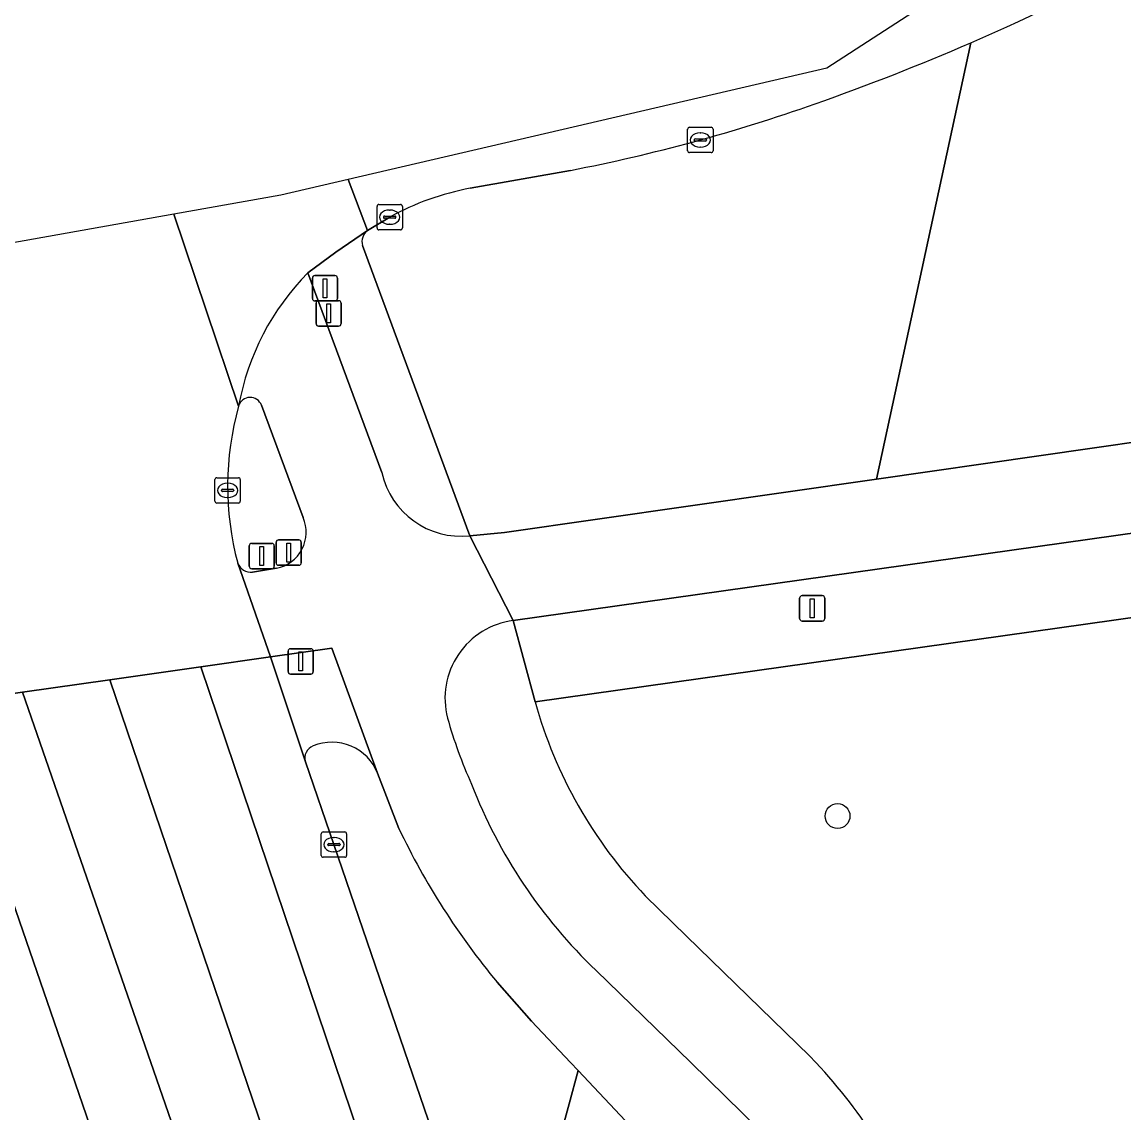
# Model space of a CAD drawing. Extents: x 159817 to 160765, y 380688 to 381638.
# Drawn here: x 160553.87 to 160597.26, y 381498.02 to 381540.97 of the extents above; entities that cross this region are included whole.
import ezdxf

# ---------------------------------------------------------------- set-up
doc = ezdxf.new("R2010")
doc.units = 0
for name, color, linetype in [('IMGEO_Berm_groen', 7, 'Continuous'), ('IMGEO_Boom', 7, 'Continuous'), ('IMGEO_Drukknoppaal', 7, 'Continuous'), ('IMGEO_Fietspad_gesloten', 7, 'Continuous'), ('IMGEO_Kolk', 7, 'Continuous'), ('IMGEO_Lichtmast', 7, 'Continuous'), ('IMGEO_Rijbaan_lokaal_gesloten', 7, 'Continuous'), ('IMGEO_Rijbaan_regionaal_gesloten', 7, 'Continuous'), ('IMGEO_Verkeerseiland_open', 7, 'Continuous'), ('IMGEO_Verkeersregelinstallatiepaal', 7, 'Continuous'), ('IMGEO_Voetpad_open', 7, 'Continuous')]:
    doc.layers.add(name, color=color, linetype=linetype)

msp = doc.modelspace()

# ---------------------------------------------------------------- linework, layer by layer
at = {"layer": 'IMGEO_Berm_groen'}
for points in [[(160567.284, 381532.177), (160571.507, 381520.748), (160572.867, 381520.875), (160587.519, 381522.978), (160591.229, 381540.157)], [(160591.229, 381540.157), (160587.519, 381522.978), (160600.306, 381524.814)], [(160575.464, 381535.132), (160571.524, 381534.43)], [(160568.351, 381533.292), (160567.481, 381532.769)], [(160599.175, 381517.776), (160597.972, 381517.583), (160574.076, 381514.204)], [(160565.034, 381511.843), (160566.152, 381508.587), (160569.096, 381500), (160572.792, 381489.22), (160572.864, 381489.01), (160573.331, 381490.727), (160575.414, 381498.382), (160575.768, 381499.685), (160575.472, 381500), (160573.934, 381501.636)], [(160568.709, 381509.225), (160567.868, 381511.394)], [(160555.684, 381500), (160552.11, 381510.38)], [(160546.61, 381509.322), (160549.886, 381500), (160551.516, 381495.361), (160560.243, 381486.76), (160555.684, 381500)], [(160578.414, 381506.57), (160580.033, 381504.979), (160584.875, 381500.273), (160585.135, 381500)], [(160573.934, 381501.636), (160572.583, 381503.163)], [(160586.241, 381476.785), (160585.765, 381479.02), (160583.724, 381487.762), (160582.725, 381491.138), (160581.57, 381493.516), (160575.768, 381499.685), (160575.414, 381498.382), (160573.331, 381490.727), (160572.864, 381489.01), (160575.799, 381480.469)]]:
    msp.add_lwpolyline(points, dxfattribs=at)
for centre, radius, start, end in [((160554.361, 381625.146), 92.641, 293.45134, 303.65692), ((160554.381, 381625.076), 92.569, 289.37993, 293.45712), ((160562.778, 381600.802), 66.884, 280.93353, 289.49416), ((160573.494, 381523.944), 10.67, 100.6415, 118.8193), ((160567.788, 381532.338), 0.529, 125.4925, 197.6957), ((160591.536, 381519.076), 18.127, 195.5912, 223.6233), ((160566.082, 381510.704), 1.915, 21.1275, 112.7985), ((160565.512, 381511.997), 0.502, 110.0438, 197.8557), ((160594.994, 381521.754), 29.118, 205.4851, 219.6772), ((160569.453, 381485.305), 21.491, 21.5558, 43.1387)]:
    msp.add_arc(centre, radius, start, end, dxfattribs=at)
at = {"layer": 'IMGEO_Boom'}
msp.add_circle((160585.983, 381509.709), 0.489, dxfattribs=at)
at = {"layer": 'IMGEO_Drukknoppaal'}
for p, q in [((160565.55, 381529.999), (160566.34, 381529.999)), ((160566.34, 381529.999), (160565.55, 381529.999)), ((160565.45, 381529.099), (160565.45, 381529.899)), ((160565.45, 381529.899), (160565.45, 381529.099)), ((160566.44, 381529.899), (160566.44, 381529.099)), ((160566.44, 381529.099), (160566.44, 381529.899)), ((160566.34, 381528.999), (160565.55, 381528.999)), ((160565.55, 381528.999), (160566.34, 381528.999)), ((160563.878, 381519.686), (160563.878, 381520.486)), ((160563.878, 381520.486), (160563.878, 381519.686)), ((160563.978, 381520.586), (160564.768, 381520.586)), ((160564.768, 381520.586), (160563.978, 381520.586)), ((160564.868, 381520.486), (160564.868, 381519.686)), ((160564.868, 381519.686), (160564.868, 381520.486)), ((160564.768, 381519.586), (160563.978, 381519.586)), ((160563.978, 381519.586), (160564.768, 381519.586))]:
    msp.add_line(p, q, dxfattribs=at)
for points in [[(160565.87, 381529.874), (160566.02, 381529.874), (160566.02, 381529.124), (160565.87, 381529.124), (160565.87, 381529.874)], [(160564.298, 381520.461), (160564.448, 381520.461), (160564.448, 381519.711), (160564.298, 381519.711), (160564.298, 381520.461)]]:
    msp.add_lwpolyline(points, dxfattribs=at)
for centre, start, end in [((160565.55, 381529.899), 90, 180), ((160565.55, 381529.899), 90, 180), ((160566.34, 381529.899), 0, 90), ((160566.34, 381529.899), 360, 90), ((160565.55, 381529.099), 180, 270), ((160565.55, 381529.099), 180, 270), ((160566.34, 381529.099), 270, 0), ((160566.34, 381529.099), 270, 0), ((160563.978, 381520.486), 90, 180), ((160563.978, 381520.486), 90, 180), ((160564.768, 381520.486), 0, 90), ((160564.768, 381520.486), 360, 90), ((160563.978, 381519.686), 180, 270), ((160563.978, 381519.686), 180, 270), ((160564.768, 381519.686), 270, 0), ((160564.768, 381519.686), 270, 0)]:
    msp.add_arc(centre, 0.1, start, end, dxfattribs=at)
at = {"layer": 'IMGEO_Fietspad_gesloten'}
for points in [[(160600.306, 381524.814), (160587.519, 381522.978), (160572.867, 381520.875), (160571.507, 381520.748), (160573.214, 381517.408), (160597.967, 381520.903), (160601.93, 381521.609), (160604.844, 381522.331), (160608.774, 381523.974), (160617.3, 381531.827)], [(160568.045, 381523.238), (160565.122, 381531.096)], [(160563.302, 381525.882), (160564.944, 381521.462)], [(160573.214, 381517.408), (160571.507, 381520.748)], [(160562.364, 381519.669), (160563.663, 381515.975), (160566.077, 381516.317), (160567.868, 381511.394), (160568.709, 381509.225)], [(160563.895, 381519.468), (160562.946, 381519.309)], [(160582.93, 381497.348), (160580.206, 381500), (160576.475, 381503.633)], [(160572.583, 381503.163), (160573.934, 381501.636), (160575.472, 381500), (160575.768, 381499.685), (160581.57, 381493.516), (160582.725, 381491.138), (160583.724, 381487.762), (160585.765, 381479.02), (160586.241, 381476.785)]]:
    msp.add_lwpolyline(points, dxfattribs=at)
for centre, radius, start, end in [((160572.284, 381524.05), 10.047, 135.4676, 169.6675), ((160562.856, 381525.717), 0.476, 20.3492, 163.4606), ((160571.158, 381523.914), 3.185, 192.2523, 276.2975), ((160563.617, 381520.887), 1.446, 281.077, 23.4273), ((160562.895, 381519.877), 0.57, 201.391, 275.1308), ((160573.613, 381514.348), 3.086, 97.4208, 194.6293), ((160588.351, 381518.534), 18.406, 195.6493, 204.2816), ((160590.409, 381518.254), 20.197, 201.1542, 226.3773), ((160594.994, 381521.754), 29.118, 205.4851, 219.6772)]:
    msp.add_arc(centre, radius, start, end, dxfattribs=at)
at = {"layer": 'IMGEO_Kolk'}
for p, q in [((160580.082, 381535.905), (160580.082, 381536.757)), ((160580.157, 381536.831), (160581.009, 381536.831)), ((160580.57, 381536.611), (160580.595, 381536.611)), ((160581.083, 381536.757), (160581.083, 381535.905)), ((160580.341, 381536.325), (160580.341, 381536.337)), ((160580.779, 381536.288), (160580.381, 381536.288)), ((160580.384, 381536.374), (160580.782, 381536.374)), ((160580.593, 381536.051), (160580.568, 381536.051)), ((160580.825, 381536.337), (160580.825, 381536.325)), ((160581.009, 381535.831), (160580.157, 381535.831)), ((160567.85, 381532.865), (160567.85, 381533.717)), ((160567.925, 381533.791), (160568.777, 381533.791)), ((160568.338, 381533.571), (160568.363, 381533.571)), ((160568.851, 381533.717), (160568.851, 381532.865)), ((160568.109, 381533.285), (160568.109, 381533.297)), ((160568.547, 381533.248), (160568.149, 381533.248)), ((160568.152, 381533.334), (160568.55, 381533.334)), ((160568.361, 381533.011), (160568.336, 381533.011)), ((160568.593, 381533.297), (160568.593, 381533.285)), ((160568.777, 381532.791), (160567.925, 381532.791)), ((160561.541, 381523.032), (160562.393, 381523.032)), ((160561.466, 381522.106), (160561.466, 381522.958)), ((160561.768, 381522.575), (160562.166, 381522.575)), ((160561.954, 381522.812), (160561.979, 381522.812)), ((160562.467, 381522.958), (160562.467, 381522.106)), ((160561.725, 381522.526), (160561.725, 381522.538)), ((160562.163, 381522.489), (160561.765, 381522.489)), ((160561.977, 381522.252), (160561.952, 381522.252)), ((160562.209, 381522.538), (160562.209, 381522.526)), ((160562.393, 381522.032), (160561.541, 381522.032)), ((160565.652, 381508.161), (160565.652, 381509.013)), ((160565.727, 381509.087), (160566.579, 381509.087)), ((160566.14, 381508.867), (160566.165, 381508.867)), ((160566.653, 381509.013), (160566.653, 381508.161)), ((160565.911, 381508.581), (160565.911, 381508.593)), ((160566.349, 381508.544), (160565.951, 381508.544)), ((160565.954, 381508.63), (160566.352, 381508.63)), ((160566.163, 381508.307), (160566.138, 381508.307)), ((160566.395, 381508.593), (160566.395, 381508.581)), ((160566.579, 381508.087), (160565.727, 381508.087))]:
    msp.add_line(p, q, dxfattribs=at)
for points in [[(160580.082, 381535.905), (160580.082, 381536.757)], [(160580.157, 381536.831), (160581.009, 381536.831)], [(160581.083, 381536.757), (160581.083, 381535.905)], [(160581.009, 381535.831), (160580.157, 381535.831)], [(160567.85, 381532.865), (160567.85, 381533.717)], [(160567.925, 381533.791), (160568.777, 381533.791)], [(160568.851, 381533.717), (160568.851, 381532.865)], [(160568.777, 381532.791), (160567.925, 381532.791)], [(160561.541, 381523.032), (160562.393, 381523.032)], [(160561.466, 381522.106), (160561.466, 381522.958)], [(160562.467, 381522.958), (160562.467, 381522.106)], [(160562.393, 381522.032), (160561.541, 381522.032)], [(160565.652, 381508.161), (160565.652, 381509.013)], [(160565.727, 381509.087), (160566.579, 381509.087)], [(160566.653, 381509.013), (160566.653, 381508.161)], [(160566.579, 381508.087), (160565.727, 381508.087)]]:
    msp.add_lwpolyline(points, dxfattribs=at)
for centre, radius, start, end in [((160580.159, 381536.755), 0.0765, 91.552, 178.448), ((160580.159, 381536.755), 0.0765, 91.552, 178.448), ((160581.007, 381536.755), 0.0765, 1.552, 88.448), ((160581.007, 381536.755), 0.0765, 1.552, 88.448), ((160580.381, 381536.334), 0.0403, 85.8775, 175.7526), ((160580.378, 381536.324), 0.0366, 178.938, 274.7102), ((160580.782, 381536.331), 0.043, 264.8664, 352.4533), ((160580.786, 381536.336), 0.0386, 1.7309, 96.639), ((160580.159, 381535.907), 0.0765, 181.552, 268.448), ((160580.159, 381535.907), 0.0765, 181.552, 268.448), ((160581.007, 381535.907), 0.0765, 271.552, 358.448), ((160581.007, 381535.907), 0.0765, 271.552, 358.448), ((160567.927, 381533.715), 0.0765, 91.552, 178.448), ((160567.927, 381533.715), 0.0765, 91.552, 178.448), ((160568.775, 381533.715), 0.0765, 1.552, 88.448), ((160568.775, 381533.715), 0.0765, 1.552, 88.448), ((160568.149, 381533.294), 0.0403, 85.8775, 175.7526), ((160568.146, 381533.284), 0.0366, 178.938, 274.7102), ((160568.55, 381533.291), 0.043, 264.8664, 352.4533), ((160568.554, 381533.296), 0.0386, 1.7309, 96.639), ((160567.927, 381532.867), 0.0765, 181.552, 268.448), ((160567.927, 381532.867), 0.0765, 181.552, 268.448), ((160568.775, 381532.867), 0.0765, 271.552, 358.448), ((160568.775, 381532.867), 0.0765, 271.552, 358.448), ((160561.543, 381522.956), 0.0765, 91.552, 178.448), ((160561.543, 381522.956), 0.0765, 91.552, 178.448), ((160562.391, 381522.956), 0.0765, 1.552, 88.448), ((160562.391, 381522.956), 0.0765, 1.552, 88.448), ((160561.765, 381522.535), 0.0403, 85.8775, 175.7526), ((160562.17, 381522.537), 0.0386, 1.7309, 96.639), ((160561.762, 381522.525), 0.0366, 178.938, 274.7102), ((160562.166, 381522.532), 0.043, 264.8664, 352.4533), ((160561.543, 381522.108), 0.0765, 181.552, 268.448), ((160561.543, 381522.108), 0.0765, 181.552, 268.448), ((160562.391, 381522.108), 0.0765, 271.552, 358.448), ((160562.391, 381522.108), 0.0765, 271.552, 358.448), ((160565.729, 381509.011), 0.0765, 91.552, 178.448), ((160565.729, 381509.011), 0.0765, 91.552, 178.448), ((160566.577, 381509.011), 0.0765, 1.552, 88.448), ((160566.577, 381509.011), 0.0765, 1.552, 88.448), ((160565.951, 381508.59), 0.0403, 85.8775, 175.7526), ((160565.948, 381508.58), 0.0366, 178.938, 274.7102), ((160566.352, 381508.587), 0.043, 264.8664, 352.4533), ((160566.356, 381508.592), 0.0386, 1.7309, 96.639), ((160565.729, 381508.163), 0.0765, 181.552, 268.448), ((160565.729, 381508.163), 0.0765, 181.552, 268.448), ((160566.577, 381508.163), 0.0765, 271.552, 358.448), ((160566.577, 381508.163), 0.0765, 271.552, 358.448)]:
    msp.add_arc(centre, radius, start, end, dxfattribs=at)
for centre, major_axis, ratio, start_param, end_param in [((160580.569, 381536.331), (-0.387, 0.002), 0.722429, 4.712389, 7.853982), ((160580.594, 381536.331), (-0.39, 0.002), 0.717154, 1.570796, 4.712389), ((160568.337, 381533.291), (-0.387, 0.002), 0.722429, 4.712389, 7.853982), ((160568.362, 381533.291), (-0.39, 0.002), 0.717154, 1.570796, 4.712389), ((160561.953, 381522.532), (-0.387, 0.002), 0.722429, 4.712389, 7.853982), ((160561.978, 381522.532), (-0.39, 0.002), 0.717154, 1.570796, 4.712389), ((160566.139, 381508.587), (-0.387, 0.002), 0.722429, 4.712389, 7.853982), ((160566.164, 381508.587), (-0.39, 0.002), 0.717154, 1.570796, 4.712389)]:
    msp.add_ellipse(centre, major_axis=major_axis, ratio=ratio, start_param=start_param, end_param=end_param, dxfattribs=at)
at = {"layer": 'IMGEO_Lichtmast'}
for p, q in [((160584.491, 381517.489), (160584.491, 381518.289)), ((160584.491, 381518.289), (160584.491, 381517.489)), ((160584.591, 381518.389), (160585.381, 381518.389)), ((160585.381, 381518.389), (160584.591, 381518.389)), ((160585.481, 381518.289), (160585.481, 381517.489)), ((160585.481, 381517.489), (160585.481, 381518.289)), ((160585.381, 381517.389), (160584.591, 381517.389)), ((160584.591, 381517.389), (160585.381, 381517.389))]:
    msp.add_line(p, q, dxfattribs=at)
msp.add_lwpolyline([(160584.911, 381518.264), (160585.061, 381518.264), (160585.061, 381517.514), (160584.911, 381517.514), (160584.911, 381518.264)], dxfattribs=at)
for centre, start, end in [((160584.591, 381518.289), 90, 180), ((160584.591, 381518.289), 90, 180), ((160585.381, 381518.289), 0, 90), ((160585.381, 381518.289), 360, 90), ((160584.591, 381517.489), 180, 270), ((160584.591, 381517.489), 180, 270), ((160585.381, 381517.489), 270, 0), ((160585.381, 381517.489), 270, 0)]:
    msp.add_arc(centre, 0.1, start, end, dxfattribs=at)
at = {"layer": 'IMGEO_Rijbaan_lokaal_gesloten'}
for points in [[(160637.727, 381578.545), (160638.671, 381579.884), (160640.887, 381583.105), (160641.054, 381583.351), (160643.585, 381586.952), (160661.798, 381613.098), (160658.503, 381615.393), (160658.503, 381615.393), (160641.773, 381593.142), (160616.012, 381558.879), (160585.565, 381539.154), (160566.715, 381534.768)], [(160571.524, 381534.43), (160575.464, 381535.132)], [(160566.715, 381534.768), (160564.062, 381534.151), (160559.855, 381533.403), (160562.4, 381525.852)], [(160565.122, 381531.096), (160566.227, 381531.917), (160567.481, 381532.769), (160566.715, 381534.768)], [(160566.715, 381534.768), (160567.481, 381532.769), (160568.351, 381533.292)]]:
    msp.add_lwpolyline(points, dxfattribs=at)
for centre, radius, start, end in [((160554.361, 381625.146), 92.641, 293.45134, 303.65692), ((160554.381, 381625.076), 92.569, 289.37993, 293.45712), ((160562.778, 381600.802), 66.884, 280.93353, 289.49416), ((160573.494, 381523.944), 10.67, 100.6415, 118.8193), ((160572.284, 381524.05), 10.047, 135.4676, 169.6675)]:
    msp.add_arc(centre, radius, start, end, dxfattribs=at)
at = {"layer": 'IMGEO_Rijbaan_regionaal_gesloten'}
for points in [[(160559.855, 381533.403), (160538.107, 381529.535), (160527.83, 381527.708), (160529.446, 381523.652), (160530.658, 381523.284)], [(160562.4, 381525.852), (160559.855, 381533.403)], [(160547.827, 381522.781), (160549.475, 381518.07), (160550.819, 381514.148), (160553.886, 381514.584), (160553.898, 381514.586), (160557.327, 381515.074), (160560.915, 381515.584), (160563.663, 381515.975), (160562.364, 381519.669)], [(160569.096, 381500), (160566.152, 381508.587), (160565.034, 381511.843), (160563.663, 381515.975), (160560.915, 381515.584), (160572.099, 381482.486), (160574.514, 381474.647), (160575.235, 381472.047), (160576.637, 381466.993), (160578.455, 381459.132), (160579.751, 381451.169), (160580.59, 381442.812), (160580.687, 381435.207), (160581.512, 381449.489), (160581.748, 381453.73)], [(160572.099, 381482.486), (160560.915, 381515.584), (160557.327, 381515.074), (160558.908, 381510.446), (160569.779, 381478.511)], [(160557.327, 381515.074), (160553.898, 381514.586), (160553.886, 381514.584), (160566.752, 381477.473), (160568.19, 381472.968), (160569.344, 381469.357), (160570.282, 381465.685), (160571.275, 381461.799), (160572.05, 381458.022), (160573.385, 381450.089), (160573.794, 381446.244), (160574.13, 381442.263), (160574.414, 381438.174), (160574.426, 381435.658)], [(160577.637, 381431.378), (160577.558, 381435.353), (160577.198, 381443.194), (160577.152, 381443.766), (160577.131, 381444.026), (160576.868, 381447.267), (160576.426, 381451.129), (160575.83, 381455.139), (160575.109, 381458.996), (160574.264, 381462.92), (160573.321, 381466.746), (160572.273, 381470.544), (160572.052, 381471.271), (160572, 381471.442), (160571.127, 381474.314), (160569.779, 381478.511), (160558.908, 381510.446), (160557.327, 381515.074)], [(160553.886, 381514.584), (160550.819, 381514.148), (160552.11, 381510.38), (160555.684, 381500), (160560.243, 381486.76), (160563.567, 381477.108)], [(160574.426, 381435.658), (160574.414, 381438.174), (160574.13, 381442.263), (160573.794, 381446.244), (160573.385, 381450.089), (160572.05, 381458.022), (160571.275, 381461.799), (160570.282, 381465.685), (160569.344, 381469.357), (160568.19, 381472.968), (160566.752, 381477.473), (160553.886, 381514.584)], [(160575.799, 381480.469), (160572.864, 381489.01), (160572.792, 381489.22), (160569.096, 381500)]]:
    msp.add_lwpolyline(points, dxfattribs=at)
msp.add_arc((160573.746, 381522.694), 11.777, 164.448, 194.8848, dxfattribs=at)
at = {"layer": 'IMGEO_Verkeerseiland_open'}
for points in [[(160564.944, 381521.462), (160563.302, 381525.882)], [(160562.946, 381519.309), (160563.895, 381519.468)]]:
    msp.add_lwpolyline(points, dxfattribs=at)
for centre, radius, start, end in [((160562.856, 381525.717), 0.476, 20.3492, 163.4606), ((160573.746, 381522.694), 11.777, 164.448, 194.8848), ((160563.617, 381520.887), 1.446, 281.077, 23.4273), ((160562.895, 381519.877), 0.57, 201.391, 275.1308)]:
    msp.add_arc(centre, radius, start, end, dxfattribs=at)
at = {"layer": 'IMGEO_Verkeersregelinstallatiepaal'}
for p, q in [((160565.305, 381530.092), (160565.305, 381530.892)), ((160565.305, 381530.892), (160565.305, 381530.092)), ((160565.405, 381530.992), (160566.195, 381530.992)), ((160566.195, 381530.992), (160565.405, 381530.992)), ((160566.295, 381530.892), (160566.295, 381530.092)), ((160566.295, 381530.092), (160566.295, 381530.892)), ((160566.195, 381529.992), (160565.405, 381529.992)), ((160565.405, 381529.992), (160566.195, 381529.992)), ((160562.917, 381520.448), (160563.707, 381520.448)), ((160563.707, 381520.448), (160562.917, 381520.448)), ((160562.817, 381519.548), (160562.817, 381520.348)), ((160562.817, 381520.348), (160562.817, 381519.548)), ((160563.807, 381520.348), (160563.807, 381519.548)), ((160563.807, 381519.548), (160563.807, 381520.348)), ((160563.707, 381519.448), (160562.917, 381519.448)), ((160562.917, 381519.448), (160563.707, 381519.448)), ((160564.35, 381515.397), (160564.35, 381516.197)), ((160564.35, 381516.197), (160564.35, 381515.397)), ((160564.45, 381516.297), (160565.24, 381516.297)), ((160565.24, 381516.297), (160564.45, 381516.297)), ((160565.34, 381516.197), (160565.34, 381515.397)), ((160565.34, 381515.397), (160565.34, 381516.197)), ((160565.24, 381515.297), (160564.45, 381515.297)), ((160564.45, 381515.297), (160565.24, 381515.297))]:
    msp.add_line(p, q, dxfattribs=at)
for points in [[(160565.725, 381530.867), (160565.875, 381530.867), (160565.875, 381530.117), (160565.725, 381530.117), (160565.725, 381530.867)], [(160563.237, 381520.323), (160563.387, 381520.323), (160563.387, 381519.573), (160563.237, 381519.573), (160563.237, 381520.323)], [(160564.77, 381516.172), (160564.92, 381516.172), (160564.92, 381515.422), (160564.77, 381515.422), (160564.77, 381516.172)]]:
    msp.add_lwpolyline(points, dxfattribs=at)
for centre, start, end in [((160565.405, 381530.892), 90, 180), ((160565.405, 381530.892), 90, 180), ((160566.195, 381530.892), 0, 90), ((160566.195, 381530.892), 360, 90), ((160565.405, 381530.092), 180, 270), ((160565.405, 381530.092), 180, 270), ((160566.195, 381530.092), 270, 0), ((160566.195, 381530.092), 270, 0), ((160562.917, 381520.348), 90, 180), ((160562.917, 381520.348), 90, 180), ((160563.707, 381520.348), 0, 90), ((160563.707, 381520.348), 360, 90), ((160562.917, 381519.548), 180, 270), ((160562.917, 381519.548), 180, 270), ((160563.707, 381519.548), 270, 0), ((160563.707, 381519.548), 270, 0), ((160564.45, 381516.197), 90, 180), ((160564.45, 381516.197), 90, 180), ((160565.24, 381516.197), 0, 90), ((160565.24, 381516.197), 360, 90), ((160564.45, 381515.397), 180, 270), ((160564.45, 381515.397), 180, 270), ((160565.24, 381515.397), 270, 0), ((160565.24, 381515.397), 270, 0)]:
    msp.add_arc(centre, 0.1, start, end, dxfattribs=at)
at = {"layer": 'IMGEO_Voetpad_open'}
for points in [[(160567.481, 381532.769), (160566.227, 381531.917), (160565.122, 381531.096), (160568.045, 381523.238)], [(160571.507, 381520.748), (160567.284, 381532.177)], [(160604.844, 381522.331), (160601.93, 381521.609), (160597.967, 381520.903), (160573.214, 381517.408), (160574.076, 381514.204), (160597.972, 381517.583), (160599.175, 381517.776)], [(160574.076, 381514.204), (160573.214, 381517.408)], [(160567.868, 381511.394), (160566.077, 381516.317), (160563.663, 381515.975), (160565.034, 381511.843)], [(160585.135, 381500), (160584.875, 381500.273), (160580.033, 381504.979), (160578.414, 381506.57)], [(160576.475, 381503.633), (160580.206, 381500), (160582.93, 381497.348)]]:
    msp.add_lwpolyline(points, dxfattribs=at)
for centre, radius, start, end in [((160567.788, 381532.338), 0.529, 125.4925, 197.6957), ((160571.158, 381523.914), 3.185, 192.2523, 276.2975), ((160573.613, 381514.348), 3.086, 97.4208, 194.6293), ((160591.536, 381519.076), 18.127, 195.5912, 223.6233), ((160588.351, 381518.534), 18.406, 195.6493, 204.2816), ((160566.082, 381510.704), 1.915, 21.1275, 112.7985), ((160565.512, 381511.997), 0.502, 110.0438, 197.8557), ((160590.409, 381518.254), 20.197, 201.1542, 226.3773), ((160569.453, 381485.305), 21.491, 21.5558, 43.1387)]:
    msp.add_arc(centre, radius, start, end, dxfattribs=at)

doc.saveas('drawing.dxf')
